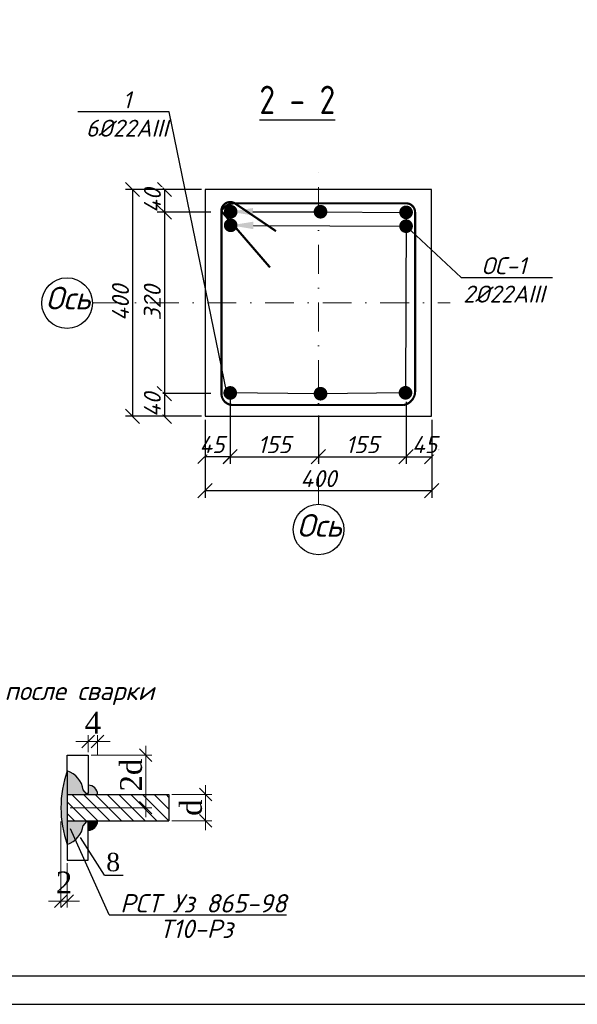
# Model space of a CAD drawing. Header units: millimetres. Extents: x -33345 to 4712671, y -3392 to 121473.
# Tile 639 of 656: x 3306396 to 3316237, y 44501 to 61864. Entities that reach past the tile are written whole.
import ezdxf
from ezdxf import colors
from ezdxf.entities.mleader import LeaderData, LeaderLine
from ezdxf.math import Vec2, Vec3

# ---------------------------------------------------------------- set-up
doc = ezdxf.new("R2010")
doc.units = ezdxf.units.MM
doc.linetypes.add('DASHDOTX2', pattern=[50.8, 25.4, -12.7, 0, -12.7])
doc.layers.add('0.25', color=7, linetype='Continuous', lineweight=25)
doc.layers.add('ар-ра', color=117, linetype='Continuous', lineweight=30)
for name, color, linetype in [('_линия', 7, 'Continuous'), ('Лист', 7, 'Continuous'), ('размеры КЖ', 7, 'Continuous')]:
    doc.layers.add(name, color=color, linetype=linetype)
doc.styles.add('#_text', font='CS_Gost2304.shx')
doc.styles.add('_text', font='isocpeui.ttf')
doc.styles.add('ISOCPEUR_1.00', font='isocpeui.ttf')
doc.styles.add('SHahzod', font='times.ttf')
doc.styles.add('simplex 300', font='isocpeui.ttf', dxfattribs={"height": 300})
doc.styles.get("Standard").update_dxf_attribs({"font": 'arial.ttf'})
doc.dimstyles.new('SHOH 100', dxfattribs={"dimtxt": 500, "dimasz": 200, "dimexe": 100, "dimexo": 50, "dimgap": 125, "dimtad": 1, "dimdec": 0, "dimtxsty": 'SHahzod', "dimblk": 'OBLIQUE', "dimcen": 200, "dimdle": 150, "dimadec": 0, "dimazin": 0, "dimtfac": 1, "dimtdec": 0, "dimtmove": 0, "dimatfit": 3, "dimfxl": 100, "dimlwd": 9, "dimlwe": 9, "dimarcsym": 0})
doc.dimstyles.new('SHOH 50', dxfattribs={"dimtxt": 350, "dimasz": 200, "dimexe": 100, "dimexo": 50, "dimgap": 125, "dimtad": 1, "dimdec": 0, "dimlfac": 0.5, "dimtxsty": 'SHahzod', "dimblk": 'OBLIQUE', "dimcen": 200, "dimdle": 150, "dimadec": 0, "dimazin": 0, "dimtfac": 1, "dimtdec": 0, "dimtmove": 0, "dimatfit": 3, "dimfxl": 100, "dimlwd": 9, "dimlwe": 9, "dimarcsym": 0})
doc.dimstyles.new('М 100', dxfattribs={"dimscale": 100, "dimtxt": 3, "dimasz": 2.5, "dimexe": 1.25, "dimexo": 0.625, "dimtad": 1, "dimdec": 0, "dimtxsty": 'Standard', "dimblk": 'OBLIQUE', "dimcen": 2.5, "dimadec": 0, "dimazin": 0, "dimtfac": 1, "dimtdec": 0, "dimtmove": 0, "dimatfit": 3, "dimfxl": 1, "dimtfill": 1, "dimarcsym": 0})
pattern_1 = [(225, (-44411857.44, 25045330.47), (94.5621, -94.5621), [])]

# ---------------------------------------------------------------- blocks, each defined once
blk = doc.blocks.new('*U340')
at = {"layer": '0.25', "color": 5, "linetype": 'Continuous', "lineweight": 25, "ltscale": 100}
blk.add_lwpolyline([(-42000, 0), (0, 0), (0, 29700), (-42000, 29700), (-42000, 0)], dxfattribs=at)
at = {"layer": '0.25', "color": 7, "linetype": 'Continuous', "lineweight": 30, "ltscale": 100}
blk.add_lwpolyline([(-40000, 500), (-500, 500), (-500, 29200), (-40000, 29200), (-40000, 500)], dxfattribs=at)
blk = doc.blocks.new('_Oblique')
at = {"color": 0, "linetype": 'ByBlock', "lineweight": -2}
blk.add_line((-0.5, -0.5), (0.5, 0.5), dxfattribs=at)
blk = doc.blocks.new('*D316')
at = {"layer": 'Defpoints', "color": 0, "lineweight": 30, "transparency": 16777216}
for p in [(-44382287, 24818378), (-44381363, 24818378), (-44382624, 24817536)]:
    blk.add_point(p, dxfattribs=at)
at = {"layer": 'размеры КЖ', "color": 0, "lineweight": 9, "transparency": 16777216}
for p, q in [((-44381363, 24817386), (-44381363, 24818528)), ((-44382237, 24818378), (-44381263, 24818378)), ((-44382574, 24817536), (-44381263, 24817536))]:
    blk.add_line(p, q, dxfattribs=at)
at = {"layer": 'размеры КЖ', "color": 0, "lineweight": 9, "transparency": 16777216, "xscale": 200, "yscale": 200, "zscale": 200}
for p, rotation in [((-44381363, 24818378), 90), ((-44381363, 24817536), 270)]:
    blk.add_blockref('_Oblique', p, dxfattribs=dict(at, rotation=rotation))
at = {"layer": 'размеры КЖ', "color": 0, "transparency": 16777216, "insert": (-44381671, 24818058), "char_height": 350, "attachment_point": 5, "rotation": 90, "style": 'SHahzod'}
blk.add_mtext('2d', dxfattribs=at)
blk = doc.blocks.new('*D317')
at = {"layer": 'Defpoints', "color": 0, "lineweight": 30, "transparency": 16777216}
for p in [(-44382285, 24817325), (-44382285, 24817309), (-44381363, 24817309)]:
    blk.add_point(p, dxfattribs=at)
at = {"layer": 'размеры КЖ', "color": 0, "lineweight": 9, "transparency": 16777216}
for p, q in [((-44381363, 24817325), (-44381363, 24817525)), ((-44382235, 24817325), (-44381263, 24817325)), ((-44381363, 24817325), (-44381363, 24817309)), ((-44382235, 24817309), (-44381263, 24817309)), ((-44381363, 24817309), (-44381363, 24816524))]:
    blk.add_line(p, q, dxfattribs=at)
at = {"layer": 'размеры КЖ', "color": 0, "lineweight": 9, "transparency": 16777216, "xscale": 200, "yscale": 200, "zscale": 200}
for p, rotation in [((-44381363, 24817325), 270), ((-44381363, 24817309), 90)]:
    blk.add_blockref('_Oblique', p, dxfattribs=dict(at, rotation=rotation))
at = {"layer": 'размеры КЖ', "color": 0, "transparency": 16777216, "insert": (-44381663, 24816716), "char_height": 350, "attachment_point": 5, "rotation": 90, "style": 'SHahzod'}
blk.add_mtext('1', dxfattribs=at)
blk = doc.blocks.new('*D318')
at = {"color": 0, "lineweight": 9, "transparency": 16777216}
for p, q in [((-44382656, 24818163), (-44383004, 24818578)), ((-44382674, 24817747), (-44383392, 24817747))]:
    blk.add_line(p, q, dxfattribs=at)
blk.add_arc((-44382307, 24817747), 985, 130, 180, dxfattribs=at)
at = {"layer": 'Defpoints', "color": 0, "lineweight": 30, "transparency": 16777216}
for p in [(-44383130, 24818288), (-44382624, 24818125), (-44382624, 24817747), (-44382321, 24817763), (-44380993, 24817747)]:
    blk.add_point(p, dxfattribs=at)
at = {"color": 0, "lineweight": 9, "transparency": 16777216, "xscale": 200, "yscale": 200, "zscale": 200}
for p, rotation in [((-44382940, 24818501), 39.9999999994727), ((-44383292, 24817747), 270.0000000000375)]:
    blk.add_blockref('_Oblique', p, dxfattribs=dict(at, rotation=rotation))
at = {"color": 0, "transparency": 16777216, "insert": (-44383406, 24818259), "char_height": 350, "attachment_point": 5, "rotation": 65, "style": 'SHahzod'}
blk.add_mtext('50°', dxfattribs=at)
blk = doc.blocks.new('*D319')
at = {"color": 0, "lineweight": 9, "transparency": 16777216}
for p, q in [((-44382624, 24816644), (-44382624, 24815709)), ((-44382287, 24816644), (-44382287, 24815709)), ((-44382137, 24815809), (-44382774, 24815809))]:
    blk.add_line(p, q, dxfattribs=at)
at = {"layer": 'Defpoints', "color": 0, "lineweight": 30, "transparency": 16777216}
for p in [(-44382624, 24816694), (-44382287, 24816694), (-44382624, 24815809)]:
    blk.add_point(p, dxfattribs=at)
at = {"color": 0, "lineweight": 9, "transparency": 16777216, "xscale": 200, "yscale": 200, "zscale": 200, "rotation": 180}
blk.add_blockref('_Oblique', (-44382624, 24815809), dxfattribs=at)
at = {"color": 0, "lineweight": 9, "transparency": 16777216, "xscale": 200, "yscale": 200, "zscale": 200}
blk.add_blockref('_Oblique', (-44382287, 24815809), dxfattribs=at)
at = {"color": 0, "transparency": 16777216, "insert": (-44382456, 24816042), "char_height": 350, "attachment_point": 5, "style": 'SHahzod'}
blk.add_mtext('0.75d', dxfattribs=at)
blk = doc.blocks.new('*D320')
at = {"color": 0, "lineweight": 9, "transparency": 16777216}
for p, q in [((-44380383, 24817175), (-44380383, 24817897)), ((-44380943, 24817747), (-44380283, 24817747)), ((-44380943, 24817325), (-44380283, 24817325))]:
    blk.add_line(p, q, dxfattribs=at)
at = {"layer": 'Defpoints', "color": 0, "lineweight": 30, "transparency": 16777216}
for p in [(-44380993, 24817747), (-44380383, 24817747), (-44380993, 24817325)]:
    blk.add_point(p, dxfattribs=at)
at = {"color": 0, "lineweight": 9, "transparency": 16777216, "xscale": 200, "yscale": 200, "zscale": 200}
for p, rotation in [((-44380383, 24817747), 90), ((-44380383, 24817325), 270)]:
    blk.add_blockref('_Oblique', p, dxfattribs=dict(at, rotation=rotation))
at = {"color": 0, "transparency": 16777216, "insert": (-44380691, 24817536), "char_height": 350, "attachment_point": 5, "rotation": 90, "style": 'SHahzod'}
blk.add_mtext('d', dxfattribs=at)
blk = doc.blocks.new('*D321')
at = {"color": 0, "lineweight": 9, "transparency": 16777216}
for p, q in [((-44382321, 24818757), (-44382521, 24818757)), ((-44382321, 24817813), (-44382321, 24818857)), ((-44382321, 24818757), (-44382287, 24818757)), ((-44382287, 24817813), (-44382287, 24818857)), ((-44382287, 24818757), (-44381386, 24818757))]:
    blk.add_line(p, q, dxfattribs=at)
at = {"layer": 'Defpoints', "color": 0, "lineweight": 30, "transparency": 16777216}
for p in [(-44382287, 24818757), (-44382321, 24817763), (-44382287, 24817763)]:
    blk.add_point(p, dxfattribs=at)
at = {"color": 0, "lineweight": 9, "transparency": 16777216, "xscale": 200, "yscale": 200, "zscale": 200}
blk.add_blockref('_Oblique', (-44382321, 24818757), dxfattribs=at)
at = {"color": 0, "lineweight": 9, "transparency": 16777216, "xscale": 200, "yscale": 200, "zscale": 200, "rotation": 180}
blk.add_blockref('_Oblique', (-44382287, 24818757), dxfattribs=at)
at = {"color": 0, "transparency": 16777216, "insert": (-44381624, 24819057), "char_height": 350, "attachment_point": 5, "style": 'SHahzod'}
blk.add_mtext('2', dxfattribs=at)
blk = doc.blocks.new('*D322')
at = {"color": 0, "lineweight": 9, "transparency": 16777216}
for p, q in [((-44378010, 24817488), (-44378010, 24818630)), ((-44378884, 24818480), (-44377910, 24818480)), ((-44379221, 24817638), (-44377910, 24817638))]:
    blk.add_line(p, q, dxfattribs=at)
at = {"layer": 'Defpoints', "color": 0, "lineweight": 30, "transparency": 16777216}
for p in [(-44378934, 24818480), (-44378010, 24818480), (-44379271, 24817638)]:
    blk.add_point(p, dxfattribs=at)
at = {"color": 0, "lineweight": 9, "transparency": 16777216, "xscale": 200, "yscale": 200, "zscale": 200}
for p, rotation in [((-44378010, 24818480), 90), ((-44378010, 24817638), 270)]:
    blk.add_blockref('_Oblique', p, dxfattribs=dict(at, rotation=rotation))
at = {"color": 0, "transparency": 16777216, "insert": (-44378243, 24818160), "char_height": 350, "attachment_point": 5, "rotation": 90, "style": 'SHahzod'}
blk.add_mtext('2d', dxfattribs=at)
blk = doc.blocks.new('*D323')
at = {"color": 0, "lineweight": 9, "transparency": 16777216}
for p, q in [((-44379372, 24817419), (-44379372, 24816038)), ((-44379271, 24816746), (-44379271, 24816038)), ((-44379372, 24816138), (-44379572, 24816138)), ((-44379271, 24816138), (-44379372, 24816138)), ((-44379271, 24816138), (-44379071, 24816138))]:
    blk.add_line(p, q, dxfattribs=at)
at = {"layer": 'Defpoints', "color": 0, "lineweight": 30, "transparency": 16777216}
for p in [(-44379372, 24817469), (-44379271, 24816796), (-44379372, 24816138)]:
    blk.add_point(p, dxfattribs=at)
at = {"color": 0, "lineweight": 9, "transparency": 16777216, "xscale": 200, "yscale": 200, "zscale": 200}
blk.add_blockref('_Oblique', (-44379372, 24816138), dxfattribs=at)
at = {"color": 0, "lineweight": 9, "transparency": 16777216, "xscale": 200, "yscale": 200, "zscale": 200, "rotation": 180}
blk.add_blockref('_Oblique', (-44379271, 24816138), dxfattribs=at)
at = {"color": 0, "transparency": 16777216, "insert": (-44379321, 24816438), "char_height": 350, "attachment_point": 5, "style": 'SHahzod'}
blk.add_mtext('2', dxfattribs=at)
blk = doc.blocks.new('*D324')
at = {"color": 0, "lineweight": 9, "transparency": 16777216}
for p, q in [((-44378934, 24818530), (-44378934, 24818799)), ((-44378783, 24818479), (-44378783, 24818799)), ((-44378934, 24818699), (-44379134, 24818699)), ((-44378783, 24818699), (-44378934, 24818699)), ((-44378783, 24818699), (-44378583, 24818699))]:
    blk.add_line(p, q, dxfattribs=at)
at = {"layer": 'Defpoints', "color": 0, "lineweight": 30, "transparency": 16777216}
for p in [(-44378934, 24818699), (-44378934, 24818480), (-44378783, 24818429)]:
    blk.add_point(p, dxfattribs=at)
at = {"color": 0, "lineweight": 9, "transparency": 16777216, "xscale": 200, "yscale": 200, "zscale": 200}
blk.add_blockref('_Oblique', (-44378934, 24818699), dxfattribs=at)
at = {"color": 0, "lineweight": 9, "transparency": 16777216, "xscale": 200, "yscale": 200, "zscale": 200, "rotation": 180}
blk.add_blockref('_Oblique', (-44378783, 24818699), dxfattribs=at)
at = {"color": 0, "transparency": 16777216, "insert": (-44378858, 24818999), "char_height": 350, "attachment_point": 5, "style": 'SHahzod'}
blk.add_mtext('4', dxfattribs=at)
blk = doc.blocks.new('*D325')
at = {"color": 0, "lineweight": 9, "transparency": 16777216}
for p, q in [((-44377048, 24817277), (-44377048, 24817999)), ((-44377589, 24817849), (-44376948, 24817849)), ((-44377589, 24817427), (-44376948, 24817427))]:
    blk.add_line(p, q, dxfattribs=at)
at = {"layer": 'Defpoints', "color": 0, "lineweight": 30, "transparency": 16777216}
for p in [(-44377639, 24817849), (-44377048, 24817849), (-44377639, 24817427)]:
    blk.add_point(p, dxfattribs=at)
at = {"color": 0, "lineweight": 9, "transparency": 16777216, "xscale": 200, "yscale": 200, "zscale": 200}
for p, rotation in [((-44377048, 24817849), 90), ((-44377048, 24817427), 270)]:
    blk.add_blockref('_Oblique', p, dxfattribs=dict(at, rotation=rotation))
at = {"color": 0, "transparency": 16777216, "insert": (-44377281, 24817638), "char_height": 350, "attachment_point": 5, "rotation": 90, "style": 'SHahzod'}
blk.add_mtext('d', dxfattribs=at)
blk = doc.blocks.new('*D2211')
at = {"color": 0, "lineweight": -2, "ltscale": 100, "transparency": 16777216}
for p, q in [((3310112, 55220), (3310112, 54035)), ((3309667, 54808), (3309667, 54035)), ((3309667, 54160), (3310112, 54160))]:
    blk.add_line(p, q, dxfattribs=at)
at = {"layer": 'Defpoints', "color": 0, "ltscale": 100, "transparency": 16777216}
for p in [(3310112, 55282), (3309667, 54870), (3310112, 54160)]:
    blk.add_point(p, dxfattribs=at)
at = {"color": 0, "lineweight": -2, "ltscale": 100, "transparency": 16777216, "xscale": 250, "yscale": 250, "zscale": 250, "rotation": 180}
blk.add_blockref('_Oblique', (3309667, 54160), dxfattribs=at)
at = {"color": 0, "lineweight": -2, "ltscale": 100, "transparency": 16777216, "xscale": 250, "yscale": 250, "zscale": 250}
blk.add_blockref('_Oblique', (3310112, 54160), dxfattribs=at)
at = {"color": 0, "ltscale": 100, "transparency": 16777216, "insert": (3309789, 54372), "char_height": 300, "attachment_point": 5, "style": 'ISOCPEUR_1.00', "bg_fill": 3, "box_fill_scale": 1.1, "bg_fill_color": 256, "bg_fill_true_color": 13158600, "bg_fill_transparency": 0}
blk.add_mtext('45', dxfattribs=at)
blk = doc.blocks.new('*D2212')
at = {"color": 0, "lineweight": -2, "ltscale": 100, "transparency": 16777216}
for p, q in [((3310112, 55152), (3310112, 54033)), ((3311667, 54882), (3311667, 54033)), ((3310112, 54158), (3311667, 54158))]:
    blk.add_line(p, q, dxfattribs=at)
at = {"layer": 'Defpoints', "color": 0, "ltscale": 100, "transparency": 16777216}
for p in [(3310112, 55214), (3311667, 54945), (3311667, 54158)]:
    blk.add_point(p, dxfattribs=at)
at = {"color": 0, "lineweight": -2, "ltscale": 100, "transparency": 16777216, "xscale": 250, "yscale": 250, "zscale": 250, "rotation": 180}
blk.add_blockref('_Oblique', (3310112, 54158), dxfattribs=at)
at = {"color": 0, "lineweight": -2, "ltscale": 100, "transparency": 16777216, "xscale": 250, "yscale": 250, "zscale": 250}
blk.add_blockref('_Oblique', (3311667, 54158), dxfattribs=at)
at = {"color": 0, "ltscale": 100, "transparency": 16777216, "insert": (3310889, 54371), "char_height": 300, "attachment_point": 5, "style": 'ISOCPEUR_1.00', "bg_fill": 3, "box_fill_scale": 1.1, "bg_fill_color": 256, "bg_fill_true_color": 13158600, "bg_fill_transparency": 0}
blk.add_mtext('155', dxfattribs=at)
blk = doc.blocks.new('*D2213')
at = {"color": 0, "lineweight": -2, "ltscale": 100, "transparency": 16777216}
for p, q in [((3313215, 55127), (3313215, 54033)), ((3313667, 54808), (3313667, 54033)), ((3313215, 54158), (3313667, 54158))]:
    blk.add_line(p, q, dxfattribs=at)
at = {"layer": 'Defpoints', "color": 0, "ltscale": 100, "transparency": 16777216}
for p in [(3313215, 55190), (3313667, 54870), (3313667, 54158)]:
    blk.add_point(p, dxfattribs=at)
at = {"color": 0, "lineweight": -2, "ltscale": 100, "transparency": 16777216, "xscale": 250, "yscale": 250, "zscale": 250, "rotation": 180}
blk.add_blockref('_Oblique', (3313215, 54158), dxfattribs=at)
at = {"color": 0, "lineweight": -2, "ltscale": 100, "transparency": 16777216, "xscale": 250, "yscale": 250, "zscale": 250}
blk.add_blockref('_Oblique', (3313667, 54158), dxfattribs=at)
at = {"color": 0, "ltscale": 100, "transparency": 16777216, "insert": (3313541, 54371), "char_height": 300, "attachment_point": 5, "style": 'ISOCPEUR_1.00', "bg_fill": 3, "box_fill_scale": 1.1, "bg_fill_color": 256, "bg_fill_true_color": 13158600, "bg_fill_transparency": 0}
blk.add_mtext('45', dxfattribs=at)
blk = doc.blocks.new('*D2214')
at = {"color": 0, "lineweight": -2, "ltscale": 100, "transparency": 16777216}
for p, q in [((3309667, 54808), (3309667, 53434)), ((3313667, 54808), (3313667, 53434)), ((3309667, 53559), (3313667, 53559))]:
    blk.add_line(p, q, dxfattribs=at)
at = {"layer": 'Defpoints', "color": 0, "ltscale": 100, "transparency": 16777216}
for p in [(3309667, 54870), (3313667, 54870), (3313667, 53559)]:
    blk.add_point(p, dxfattribs=at)
at = {"color": 0, "lineweight": -2, "ltscale": 100, "transparency": 16777216, "xscale": 250, "yscale": 250, "zscale": 250, "rotation": 180}
blk.add_blockref('_Oblique', (3309667, 53559), dxfattribs=at)
at = {"color": 0, "lineweight": -2, "ltscale": 100, "transparency": 16777216, "xscale": 250, "yscale": 250, "zscale": 250}
blk.add_blockref('_Oblique', (3313667, 53559), dxfattribs=at)
at = {"color": 0, "ltscale": 100, "transparency": 16777216, "insert": (3311667, 53771), "char_height": 300, "attachment_point": 5, "style": 'ISOCPEUR_1.00', "bg_fill": 3, "box_fill_scale": 1.1, "bg_fill_color": 256, "bg_fill_true_color": 13158600, "bg_fill_transparency": 0}
blk.add_mtext('400', dxfattribs=at)
blk = doc.blocks.new('*D2215')
at = {"color": 0, "lineweight": -2, "ltscale": 100, "transparency": 16777216}
for p, q in [((3309604, 58870), (3308826, 58870)), ((3308951, 58870), (3308951, 58470)), ((3309767, 58470), (3308826, 58470))]:
    blk.add_line(p, q, dxfattribs=at)
at = {"layer": 'Defpoints', "color": 0, "ltscale": 100, "transparency": 16777216}
for p in [(3309667, 58870), (3308951, 58470), (3309829, 58470)]:
    blk.add_point(p, dxfattribs=at)
at = {"color": 0, "lineweight": -2, "ltscale": 100, "transparency": 16777216, "xscale": 250, "yscale": 250, "zscale": 250}
for p, rotation in [((3308951, 58870), 90), ((3308951, 58470), 270)]:
    blk.add_blockref('_Oblique', p, dxfattribs=dict(at, rotation=rotation))
at = {"color": 0, "ltscale": 100, "transparency": 16777216, "insert": (3308738, 58670), "char_height": 300, "attachment_point": 5, "rotation": 90, "style": 'ISOCPEUR_1.00', "bg_fill": 3, "box_fill_scale": 1.1, "bg_fill_color": 256, "bg_fill_true_color": 13158600, "bg_fill_transparency": 0}
blk.add_mtext('40', dxfattribs=at)
blk = doc.blocks.new('*D2216')
at = {"color": 0, "lineweight": -2, "ltscale": 100, "transparency": 16777216}
for p, q in [((3309250, 58470), (3308825, 58470)), ((3308950, 58470), (3308950, 55270)), ((3309769, 55270), (3308825, 55270))]:
    blk.add_line(p, q, dxfattribs=at)
at = {"layer": 'Defpoints', "color": 0, "ltscale": 100, "transparency": 16777216}
for p in [(3309313, 58470), (3308950, 55270), (3309831, 55270)]:
    blk.add_point(p, dxfattribs=at)
at = {"color": 0, "lineweight": -2, "ltscale": 100, "transparency": 16777216, "xscale": 250, "yscale": 250, "zscale": 250}
for p, rotation in [((3308950, 58470), 90), ((3308950, 55270), 270)]:
    blk.add_blockref('_Oblique', p, dxfattribs=dict(at, rotation=rotation))
at = {"color": 0, "ltscale": 100, "transparency": 16777216, "insert": (3308737, 56870), "char_height": 300, "attachment_point": 5, "rotation": 90, "style": 'ISOCPEUR_1.00', "bg_fill": 3, "box_fill_scale": 1.1, "bg_fill_color": 256, "bg_fill_true_color": 13158600, "bg_fill_transparency": 0}
blk.add_mtext('320', dxfattribs=at)
blk = doc.blocks.new('*D2217')
at = {"color": 0, "lineweight": -2, "ltscale": 100, "transparency": 16777216}
for p, q in [((3309769, 55270), (3308825, 55270)), ((3308950, 55270), (3308950, 54870)), ((3309604, 54870), (3308825, 54870))]:
    blk.add_line(p, q, dxfattribs=at)
at = {"layer": 'Defpoints', "color": 0, "ltscale": 100, "transparency": 16777216}
for p in [(3309831, 55270), (3308950, 54870), (3309667, 54870)]:
    blk.add_point(p, dxfattribs=at)
at = {"color": 0, "lineweight": -2, "ltscale": 100, "transparency": 16777216, "xscale": 250, "yscale": 250, "zscale": 250}
for p, rotation in [((3308950, 55270), 90), ((3308950, 54870), 270)]:
    blk.add_blockref('_Oblique', p, dxfattribs=dict(at, rotation=rotation))
at = {"color": 0, "ltscale": 100, "transparency": 16777216, "insert": (3308737, 55070), "char_height": 300, "attachment_point": 5, "rotation": 90, "style": 'ISOCPEUR_1.00', "bg_fill": 3, "box_fill_scale": 1.1, "bg_fill_color": 256, "bg_fill_true_color": 13158600, "bg_fill_transparency": 0}
blk.add_mtext('40', dxfattribs=at)
blk = doc.blocks.new('*D2218')
at = {"color": 0, "lineweight": -2, "ltscale": 100, "transparency": 16777216}
for p, q in [((3309604, 58870), (3308262, 58870)), ((3308387, 58870), (3308387, 54870)), ((3309604, 54870), (3308262, 54870))]:
    blk.add_line(p, q, dxfattribs=at)
at = {"layer": 'Defpoints', "color": 0, "ltscale": 100, "transparency": 16777216}
for p in [(3309667, 58870), (3308387, 54870), (3309667, 54870)]:
    blk.add_point(p, dxfattribs=at)
at = {"color": 0, "lineweight": -2, "ltscale": 100, "transparency": 16777216, "xscale": 250, "yscale": 250, "zscale": 250}
for p, rotation in [((3308387, 58870), 90), ((3308387, 54870), 270)]:
    blk.add_blockref('_Oblique', p, dxfattribs=dict(at, rotation=rotation))
at = {"color": 0, "ltscale": 100, "transparency": 16777216, "insert": (3308175, 56870), "char_height": 300, "attachment_point": 5, "rotation": 90, "style": 'ISOCPEUR_1.00', "bg_fill": 3, "box_fill_scale": 1.1, "bg_fill_color": 256, "bg_fill_true_color": 13158600, "bg_fill_transparency": 0}
blk.add_mtext('400', dxfattribs=at)
blk = doc.blocks.new('*D2219')
at = {"color": 0, "lineweight": -2, "ltscale": 20, "transparency": 16777216}
for p, q in [((3311667, 54882), (3311667, 54033)), ((3313215, 54808), (3313215, 54033)), ((3311667, 54158), (3313215, 54158))]:
    blk.add_line(p, q, dxfattribs=at)
at = {"layer": 'Defpoints', "color": 0, "ltscale": 20, "transparency": 16777216}
for p in [(3311667, 54945), (3313215, 54870), (3313215, 54158)]:
    blk.add_point(p, dxfattribs=at)
at = {"color": 0, "lineweight": -2, "ltscale": 20, "transparency": 16777216, "xscale": 250, "yscale": 250, "zscale": 250, "rotation": 180}
blk.add_blockref('_Oblique', (3311667, 54158), dxfattribs=at)
at = {"color": 0, "lineweight": -2, "ltscale": 20, "transparency": 16777216, "xscale": 250, "yscale": 250, "zscale": 250}
blk.add_blockref('_Oblique', (3313215, 54158), dxfattribs=at)
at = {"color": 0, "ltscale": 20, "transparency": 16777216, "insert": (3312441, 54371), "char_height": 300, "attachment_point": 5, "style": 'ISOCPEUR_1.00', "bg_fill": 3, "box_fill_scale": 1.1, "bg_fill_color": 256, "bg_fill_true_color": 13158600, "bg_fill_transparency": 0}
blk.add_mtext('155', dxfattribs=at)
blk = doc.blocks.new('ERE')
at = {"layer": 'размеры КЖ'}
h = blk.add_hatch(dxfattribs=at)
h.set_pattern_fill('ANSI31', color=256, scale=42.12, angle=180, style=0)
h.set_pattern_definition(pattern_1)
h.paths.add_polyline_path([(-44382320.8, 24817763.4), (-44382287.1, 24817763.4), (-44382287.1, 24818378.4), (-44382624.1, 24818378.4), (-44382624.1, 24818124.9)])
h = blk.add_hatch(color=256, dxfattribs=at)
h.paths.add_polyline_path([(-44379270.5, 24817049.1), (-44379270.5, 24818226.9, 0.170938)])
h.paths.add_polyline_path([(-44379270.5, 24817427.4), (-44379270.5, 24817049.1, 0.2920652), (-44379014.4, 24817354.4), (-44378953.1, 24817427.4)])
h.paths.add_polyline_path([(-44378933.6, 24817999.1), (-44378933.6, 24817848.6), (-44378783, 24817848.6, 0.4142136)])
h.paths.add_polyline_path([(-44379270.5, 24818226.9), (-44379270.5, 24817848.6), (-44378953.1, 24817848.6), (-44379014.4, 24817921.6, 0.2920652)])
h = blk.add_hatch(dxfattribs=at)
h.set_pattern_fill('ANSI31', color=256, scale=42.12, angle=90, style=0)
h.set_pattern_definition([(135, (-44408503.9, 25045432.47), (-94.5621, -94.5621), [])])
h.paths.add_polyline_path([(-44379270.5, 24817848.6), (-44379270.5, 24817427.4), (-44377639.3, 24817427.4), (-44377639.3, 24817848.6)])
h = blk.add_hatch(dxfattribs=at)
h.set_pattern_fill('ANSI31', color=256, scale=42.12, angle=90, style=0)
h.set_pattern_definition([(135, (-44411857.44, 25045330.47), (-94.5621, -94.5621), [])])
h.paths.add_polyline_path([(-44382624.1, 24817746.6), (-44382624.1, 24817325.4), (-44380992.8, 24817325.4), (-44380992.8, 24817746.6)])
blk.add_hatch(color=256, dxfattribs=at).paths.add_polyline_path([(-44378933.6, 24817427.4), (-44378933.6, 24817276.8, 0.4142136), (-44378783, 24817427.4)])
h = blk.add_hatch(dxfattribs=at)
h.set_pattern_fill('ANSI31', color=256, scale=42.12, angle=180, style=0)
h.set_pattern_definition(pattern_1)
h.paths.add_polyline_path([(-44382287.1, 24816693.6), (-44382287.1, 24817308.5), (-44382320.8, 24817308.5), (-44382624.1, 24816947.1), (-44382624.1, 24816693.6)])
for p, q in [((-44380992.8, 24817325.4), (-44380992.8, 24817746.6)), ((-44378594.2, 24815920.7), (-44379214.6, 24817300.7)), ((-44378671.1, 24816555.5), (-44378370.1, 24816555.5))]:
    blk.add_line(p, q)
at = {"layer": 'ар-ра', "color": 5}
for points in [[(-44379270.5, 24818226.9), (-44379270.5, 24818480.4), (-44378933.6, 24818480.4), (-44378933.6, 24817865.4), (-44378967.3, 24817865.4)], [(-44382320.8, 24817763.4), (-44382287.1, 24817763.4), (-44382287.1, 24818378.4), (-44382624.1, 24818378.4), (-44382624.1, 24818124.9), (-44382320.8, 24817763.4)], [(-44378967.3, 24817865.4), (-44379014.4, 24817921.6)], [(-44379270.5, 24817049.1), (-44379270.5, 24816795.6), (-44378933.6, 24816795.6), (-44378933.6, 24817410.5), (-44378967.3, 24817410.5)], [(-44378967.3, 24817410.5), (-44379014.4, 24817354.4)], [(-44382320.8, 24817308.5), (-44382624.1, 24816947.1), (-44382624.1, 24816693.6), (-44382287.1, 24816693.6), (-44382287.1, 24817308.5), (-44382320.8, 24817308.5)]]:
    blk.add_lwpolyline(points, dxfattribs=at)
at = {"layer": 'размеры КЖ'}
for p, q in [((-44379270.5, 24817848.6), (-44377639.3, 24817848.6)), ((-44377639.3, 24817848.6), (-44377639.3, 24817427.4)), ((-44382624.1, 24817746.6), (-44380992.8, 24817746.6)), ((-44382624.1, 24817325.4), (-44380992.8, 24817325.4)), ((-44379270.5, 24817427.4), (-44377639.3, 24817427.4)), ((-44378671.1, 24816555.5), (-44379055.2, 24817158.6)), ((-44383106.1, 24816523.8), (-44382480.9, 24816988.4)), ((-44383394.5, 24816523.8), (-44383106.1, 24816523.8)), ((-44378594.2, 24815920.7), (-44375750.1, 24815920.7))]:
    blk.add_line(p, q, dxfattribs=at)
for points in [[(-44382624.1, 24818124.9), (-44382624.1, 24816947.1)], [(-44379270.5, 24818226.9), (-44379270.5, 24817049.1)], [(-44382287.1, 24817763.4), (-44382287.1, 24817746.6)], [(-44382287.1, 24817308.5), (-44382287.1, 24817325.4)]]:
    blk.add_lwpolyline(points, dxfattribs=at)
blk.add_circle((-44380786.6, 24820214.8), 505.4, dxfattribs=at)
for centre, radius, start, end in [((-44377598.4, 24817638), 1772.8, 160.59946, 199.40054), ((-44379381.5, 24817873.7), 370.2, 7.43751, 72.56249), ((-44378933.6, 24817848.6), 150.5, 0, 90), ((-44379381.5, 24817402.3), 370.2, 287.43751, 352.56249), ((-44378933.6, 24817427.4), 150.5, 270, 0)]:
    blk.add_arc(centre, radius, start, end, dxfattribs=at)
at = {"color": 177, "true_color": 0x293189, "style": '_text'}
for s, p in [('после сварки', (-44380276, 24819364.6)), ('до сварки', (-44383265.1, 24819297.5)), ('Т10-Рз', (-44377788.9, 24815547.4))]:
    blk.add_text(s, height=294.84, dxfattribs=at).set_placement(p)
at = {"style": 'SHahzod'}
for p in [(-44383351.5, 24816586.7), (-44378644.2, 24816618.4)]:
    blk.add_text('8', height=294.8, dxfattribs=at).set_placement(p)
at = {"color": 177, "true_color": 0x293189, "attachment_point": 1, "style": '_text'}
for s, insert, char_height, width in [('Б', (-44380923.8, 24820414.7), 421.2, 335.045), ('РСТ Уз 865-98', (-44378420.8, 24816251.3), 294.84, 2928.599)]:
    blk.add_mtext(s, dxfattribs=dict(at, insert=insert, char_height=char_height, width=width))
for base, p1, p2, text, override, picture, middle in [((-44382287.1, 24818757.5), (-44382320.8, 24817763.4), (-44382287.1, 24817763.4), '2', {"dimfxl": 0.7}, '*D321', (-44381623.7, 24818757.5)), ((-44378933.6, 24818699.1), (-44378783, 24818429.5), (-44378933.6, 24818480.4), '4', {"dimfxl": 0.7}, '*D324', (-44378858.3, 24818699.1)), ((-44379371.8, 24816138.2), (-44379270.5, 24816795.6), (-44379371.8, 24817469.2), '2', {"dimfxl": 0.7}, '*D323', (-44379321.2, 24816138.2)), ((-44382624.1, 24815809.1), (-44382287.1, 24816693.6), (-44382624.1, 24816693.6), '0.75d', {"dimtxt": 300, "dimgap": 50, "dimfxl": 0.7}, '*D319', (-44382455.6, 24815809.1))]:
    dim = blk.add_linear_dim(base=base, p1=p1, p2=p2, text=text, dimstyle='SHOH 100', override=override)
    dim.commit()
    dim.dimension.update_dxf_attribs({"geometry": picture, "text_midpoint": middle, "dimtype": 128})
dim = blk.add_angular_dim_2l(base=(-44383129.8, 24818288), line1=((-44382624.1, 24818124.9), (-44382320.8, 24817763.4)), line2=((-44382624.1, 24817746.6), (-44380992.8, 24817746.6)), dimstyle='SHOH 100', override={"dimtxt": 300, "dimgap": 50, "dimfxl": 0.7})
dim.commit()
dim.dimension.update_dxf_attribs({"geometry": '*D318', "text_midpoint": (-44383406.3, 24818259.3)})
for base, p1, p2, text, override, picture, middle in [((-44378009.7, 24818480.4), (-44379270.5, 24817638), (-44378933.6, 24818480.4), '2d', {"dimtxt": 300, "dimgap": 50, "dimfxl": 0.7}, '*D322', (-44378009.7, 24818160.5)), ((-44377048.3, 24817848.6), (-44377639.3, 24817427.4), (-44377639.3, 24817848.6), 'd', {"dimtxt": 300, "dimgap": 50, "dimfxl": 0.7}, '*D325', (-44377048.3, 24817638)), ((-44380383.3, 24817746.6), (-44380992.8, 24817325.4), (-44380992.8, 24817746.6), 'd', {"dimfxl": 0.7}, '*D320', (-44380383.3, 24817536))]:
    dim = blk.add_linear_dim(base=base, p1=p1, p2=p2, angle=90, text=text, dimstyle='SHOH 100', override=override)
    dim.commit()
    dim.dimension.update_dxf_attribs({"geometry": picture, "text_midpoint": middle, "dimtype": 128})
at = {"layer": 'размеры КЖ'}
dim = blk.add_linear_dim(base=(-44381363.2, 24818378.4), p1=(-44382624.1, 24817536), p2=(-44382287.1, 24818378.4), angle=90, text='2d', dimstyle='SHOH 50', dxfattribs=at)
dim.commit()
dim.dimension.update_dxf_attribs({"geometry": '*D316', "text_midpoint": (-44381363.2, 24818058.5), "dimtype": 128})
dim = blk.add_linear_dim(base=(-44381363.2, 24817308.5), p1=(-44382285.4, 24817325.4), p2=(-44382285.4, 24817308.5), angle=90, text='1', dimstyle='SHOH 50', dxfattribs=at)
dim.commit()
dim.dimension.update_dxf_attribs({"geometry": '*D317', "text_midpoint": (-44381663.2, 24816716.2)})

msp = doc.modelspace()

# ---------------------------------------------------------------- linework, layer by layer
at = {"ltscale": 100, "elevation": 1359241.5}
msp.add_lwpolyline([(3309666.639, 54870.015), (3313666.639, 54870.015), (3313666.639, 58870.015), (3309666.639, 58870.015)], close=True, dxfattribs=at)
at = {"ltscale": 100, "const_width": 38.06, "elevation": 1359241.5}
msp.add_lwpolyline([(3310919.853, 58134.899), (3310192.499, 58625.958, 0.649720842), (3309957.169, 58460.905), (3309957.169, 55276.972, 0.409247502), (3310144.859, 55070.015), (3313173.073, 55068.841, 0.378566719), (3313374.431, 55329.767), (3313374.431, 58466.709, 0.44983918), (3313196.135, 58624.784), (3310192.499, 58625.958, 0.263368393), (3309954.243, 58491.106), (3310813.222, 57495.483)], format="xyb", dxfattribs=at)
at = {"color": 5, "ltscale": 100, "const_width": 120.318, "elevation": 1359241.5}
for points in [[(3310067.714, 58446.974, 1.108539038), (3310164.439, 58517.46, 0.902088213), (3310067.714, 58446.974, 0.575163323)], [(3311653.138, 58446.974, 1.108539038), (3311749.863, 58517.46, 0.902088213), (3311653.138, 58446.974, 0.575163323)], [(3313163.209, 58436.458, 1.108539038), (3313259.933, 58506.944, 0.902088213), (3313163.209, 58436.458, 0.575163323)], [(3310059.977, 55251.976, 1.108539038), (3310156.701, 55322.461, 0.902088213), (3310059.977, 55251.976, 0.575163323)], [(3313152.604, 55254.349, 1.108539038), (3313249.329, 55324.834, 0.902088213), (3313152.604, 55254.349, 0.575163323)]]:
    msp.add_lwpolyline(points, format="xyb", dxfattribs=at)
at = {"color": 242, "ltscale": 100, "true_color": 0xcd2027, "const_width": 120.318, "elevation": 1359241.5}
for points in [[(3310067.714, 58207.894, 1.108539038), (3310164.439, 58278.38, 0.902088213), (3310067.714, 58207.894, 0.575163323)], [(3313163.209, 58192.402, 1.108539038), (3313259.933, 58262.887, 0.902088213), (3313163.209, 58192.402, 0.575163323)]]:
    msp.add_lwpolyline(points, format="xyb", dxfattribs=at)
at = {"ltscale": 100}
for centre in [(3307232.648, 56866.045, 1359241.5), (3311670.608, 52873.527, 1359241.5)]:
    msp.add_circle(centre, 446.349, dxfattribs=at)

# ---------------------------------------------------------------- block references
at = {"color": 177, "lineweight": 30, "true_color": 0x293189, "xscale": 1.099541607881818, "yscale": 1.099541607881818, "zscale": 1.099541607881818}
msp.add_blockref('ERE', (52104088.691, -27240056.932, 1359241.5), dxfattribs=at)
at = {"layer": 'Лист', "ltscale": 100, "transparency": 33554687}
msp.add_blockref('*U340', (3336252.538, 44501.326, 1359241.5), dxfattribs=at)

# ---------------------------------------------------------------- texts
at = {"char_height": 400, "width": 389.36983, "attachment_point": 1, "style": '_text'}
for insert in [(3306853.746, 57154.27, 1359241.5), (3311287.911, 53145.562, 1359241.5)]:
    msp.add_mtext('Ось', dxfattribs=dict(at, insert=insert))
at = {"layer": '_линия', "color": 18, "true_color": 0x000000, "insert": (3310626.803, 60699.976, 1359241.5), "char_height": 500, "width": 3536.84779, "attachment_point": 1, "style": '#_text'}
msp.add_mtext('{\\L2 - 2}', dxfattribs=at)

# ---------------------------------------------------------------- leaders
at = {"lineweight": 25}
ml = msp.add_multileader_mtext('Standard', dxfattribs=at)
ml.set_content('ОС-1\\P2%%C22AIII', color=256, style='simplex 300')
ml.set_leader_properties()
ml.build(insert=Vec2(0, 0))
ml.multileader.update_dxf_attribs({"has_dogleg": 0, "text_left_attachment_type": 6, "text_right_attachment_type": 6, "dogleg_length": 0.36, "arrow_head_size": 400})
ctx = ml.context
ctx.base_point, ctx.char_height, ctx.arrow_head_size, ctx.plane_origin = Vec3(3314189.671, 57315.424, 1359241.5), 300, 400, Vec3(3310815.743, 59103.222, 1359241.5)
ctx.left_attachment, ctx.right_attachment, ctx.text_align_type = 6, 6, 1
notes = []
notes.append((ctx, [(0, (1, 1, 0), (3314189.311, 57315.424, 1359241.5), (1, 0), 0.36, [(1, [(3310119.715, 58238.145, 1359241.5), (3313215.209, 58222.652, 1359241.5)], 0, [])])]))
ctx.mtext.insert, ctx.mtext.alignment, ctx.mtext.flow_direction = Vec3(3314941.671, 57675.424, 1359241.5), 2, 5
for ctx, leaders in notes:
    for number, flags, end, landing, length, lines in leaders:
        leader = LeaderData()
        leader.index, (leader.has_last_leader_line, leader.has_dogleg_vector, leader.attachment_direction) = number, flags
        leader.last_leader_point, leader.dogleg_vector, leader.dogleg_length = Vec3(end), Vec3(landing), length
        for number, points, colour, breaks in lines:
            line = LeaderLine()
            line.index, line.vertices, line.color, line.breaks = number, Vec3.list(points), colors.encode_raw_color(colour), breaks
            leader.lines.append(line)
        ctx.leaders.append(leader)

# ---------------------------------------------------------------- next in the draw order: dimensions: what is measured, and where the dimension line sits
at = {"ltscale": 100}
dim = msp.add_linear_dim(base=(3308950.806, 58470.201, 1359241.5), p1=(3309666.639, 58870.015, 1359241.5), p2=(3309829.184, 58470.201, 1359241.5), angle=270, dimstyle='М 100', override={"dimlfac": 0.1, "dimtxsty": 'ISOCPEUR_1.00', "dimfxl": 100, "dimarcsym": 1}, dxfattribs=at)
dim.commit()
dim.dimension.update_dxf_attribs({"geometry": '*D2215', "text_midpoint": (3308950.806, 58670.108, 1359241.5), "dimtype": 160})
for base, p1, p2, picture, middle in [((3310111.977, 54159.584, 1359241.5), (3309666.639, 54870.015, 1359241.5), (3310111.977, 55282.226, 1359241.5), '*D2211', (3309789.308, 54159.584, 1359241.5)), ((3313666.639, 54158.41, 1359241.5), (3313215.209, 55189.942, 1359241.5), (3313666.639, 54870.015, 1359241.5), '*D2213', (3313540.924, 54158.41, 1359241.5))]:
    dim = msp.add_linear_dim(base=base, p1=p1, p2=p2, dimstyle='М 100', override={"dimlfac": 0.1, "dimtxsty": 'ISOCPEUR_1.00', "dimfxl": 100, "dimarcsym": 1}, dxfattribs=at)
    dim.commit()
    dim.dimension.update_dxf_attribs({"geometry": picture, "text_midpoint": middle, "dimtype": 160})

# ---------------------------------------------------------------- next in the draw order: dimensions: what is measured, and where the dimension line sits
dim = msp.add_linear_dim(base=(3308949.633, 55269.875, 1359241.5), p1=(3309312.968, 58470.201, 1359241.5), p2=(3309831.223, 55269.875, 1359241.5), angle=270, dimstyle='М 100', override={"dimlfac": 0.1, "dimtxsty": 'ISOCPEUR_1.00', "dimfxl": 100, "dimarcsym": 1}, dxfattribs=at)
dim.commit()
dim.dimension.update_dxf_attribs({"geometry": '*D2216', "text_midpoint": (3308737.133, 56870.038, 1359241.5)})
dim = msp.add_linear_dim(base=(3311666.639, 54158.41, 1359241.5), p1=(3310111.977, 55214.095, 1359241.5), p2=(3311666.639, 54944.843, 1359241.5), dimstyle='М 100', override={"dimlfac": 0.1, "dimtxsty": 'ISOCPEUR_1.00', "dimfxl": 100, "dimarcsym": 1}, dxfattribs=at)
dim.commit()
dim.dimension.update_dxf_attribs({"geometry": '*D2212', "text_midpoint": (3310889.308, 54370.91, 1359241.5)})

# ---------------------------------------------------------------- next in the draw order: linework, layer by layer
at = {"color": 5, "ltscale": 100, "const_width": 120.318, "elevation": 1359241.5}
msp.add_lwpolyline([(3311653.138, 55238.411, 1.108539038), (3311749.863, 55308.896, 0.902088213), (3311653.138, 55238.411, 0.575163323)], format="xyb", dxfattribs=at)

# ---------------------------------------------------------------- next in the draw order: dimensions: what is measured, and where the dimension line sits
at = {"ltscale": 100}
dim = msp.add_linear_dim(base=(3313666.639, 53558.696, 1359241.5), p1=(3309666.639, 54870.015, 1359241.5), p2=(3313666.639, 54870.015, 1359241.5), dimstyle='М 100', override={"dimlfac": 0.1, "dimtxsty": 'ISOCPEUR_1.00', "dimfxl": 100, "dimarcsym": 1}, dxfattribs=at)
dim.commit()
dim.dimension.update_dxf_attribs({"geometry": '*D2214', "text_midpoint": (3311666.639, 53771.196, 1359241.5)})

# ---------------------------------------------------------------- next in the draw order: linework, layer by layer
at = {"linetype": 'DASHDOTX2', "lineweight": 5, "ltscale": 20}
msp.add_line((3311666.639, 53319.858, 1359241.5), (3311666.639, 59197.754, 1359241.5), dxfattribs=at)

# ---------------------------------------------------------------- next in the draw order: dimensions: what is measured, and where the dimension line sits
at = {"ltscale": 100}
dim = msp.add_linear_dim(base=(3308949.633, 54870.015, 1359241.5), p1=(3309831.223, 55269.875, 1359241.5), p2=(3309666.639, 54870.015, 1359241.5), angle=270, dimstyle='М 100', override={"dimlfac": 0.1, "dimtxsty": 'ISOCPEUR_1.00', "dimfxl": 100, "dimarcsym": 1}, dxfattribs=at)
dim.commit()
dim.dimension.update_dxf_attribs({"geometry": '*D2217', "text_midpoint": (3308949.633, 55069.945, 1359241.5), "dimtype": 160})

# ---------------------------------------------------------------- next in the draw order: dimensions: what is measured, and where the dimension line sits
dim = msp.add_linear_dim(base=(3308387.363, 54870.015, 1359241.5), p1=(3309666.639, 58870.015, 1359241.5), p2=(3309666.639, 54870.015, 1359241.5), angle=270, dimstyle='М 100', override={"dimlfac": 0.1, "dimtxsty": 'ISOCPEUR_1.00', "dimfxl": 100, "dimarcsym": 1}, dxfattribs=at)
dim.commit()
dim.dimension.update_dxf_attribs({"geometry": '*D2218', "text_midpoint": (3308174.863, 56870.015, 1359241.5)})
at = {"ltscale": 20}
dim = msp.add_linear_dim(base=(3313215.209, 54158.41, 1359241.5), p1=(3311666.639, 54944.843, 1359241.5), p2=(3313215.209, 54870.015, 1359241.5), dimstyle='М 100', override={"dimlfac": 0.1, "dimtxsty": 'ISOCPEUR_1.00', "dimtmove": 1, "dimfxl": 100, "dimarcsym": 1}, dxfattribs=at)
dim.commit()
dim.dimension.update_dxf_attribs({"geometry": '*D2219', "text_midpoint": (3312440.924, 54370.91, 1359241.5)})

# ---------------------------------------------------------------- next in the draw order: linework, layer by layer
at = {"linetype": 'DASHDOTX2', "lineweight": 5, "ltscale": 20}
msp.add_line((3307678.98, 56870.015, 1359241.5), (3313994.378, 56870.015, 1359241.5), dxfattribs=at)

# ---------------------------------------------------------------- next in the draw order: leaders
at = {"lineweight": 25}
ml = msp.add_multileader_mtext('Standard', dxfattribs=at)
ml.set_content('1\\P6%%C22AIII', color=256, style='simplex 300')
ml.set_leader_properties()
ml.build(insert=Vec2(0, 0))
ml.multileader.update_dxf_attribs({"has_dogleg": 0, "text_left_attachment_type": 6, "text_right_attachment_type": 6, "dogleg_length": 0.36, "arrow_head_size": 400})
ctx = ml.context
ctx.base_point, ctx.char_height, ctx.arrow_head_size, ctx.plane_origin = Vec3(3307543.202, 60240.617, 1359241.5), 300, 400, Vec3(3309938.28, 59097.155, 1359241.5)
ctx.left_attachment, ctx.right_attachment, ctx.text_align_type = 6, 6, 1
notes = []
notes.append((ctx, [(1, (1, 1, 0), (3309033.698, 60240.617, 1359241.5), (-1, 0), 0.36, [(5, [(3310111.977, 58477.225, 1359241.5), (3311666.626, 58477.225, 1359241.5), (3313215.221, 58466.703, 1359241.5), (3313204.619, 55284.592, 1359241.5), (3311666.626, 55268.661, 1359241.5), (3310051.818, 55282.226, 1359241.5)], 0, [])])]))
ctx.mtext.insert, ctx.mtext.alignment, ctx.mtext.flow_direction = Vec3(3308288.27, 60600.617, 1359241.5), 2, 5
for ctx, leaders in notes:
    for number, flags, end, landing, length, lines in leaders:
        leader = LeaderData()
        leader.index, (leader.has_last_leader_line, leader.has_dogleg_vector, leader.attachment_direction) = number, flags
        leader.last_leader_point, leader.dogleg_vector, leader.dogleg_length = Vec3(end), Vec3(landing), length
        for number, points, colour, breaks in lines:
            line = LeaderLine()
            line.index, line.vertices, line.color, line.breaks = number, Vec3.list(points), colors.encode_raw_color(colour), breaks
            leader.lines.append(line)
        ctx.leaders.append(leader)

doc.saveas('drawing.dxf')
